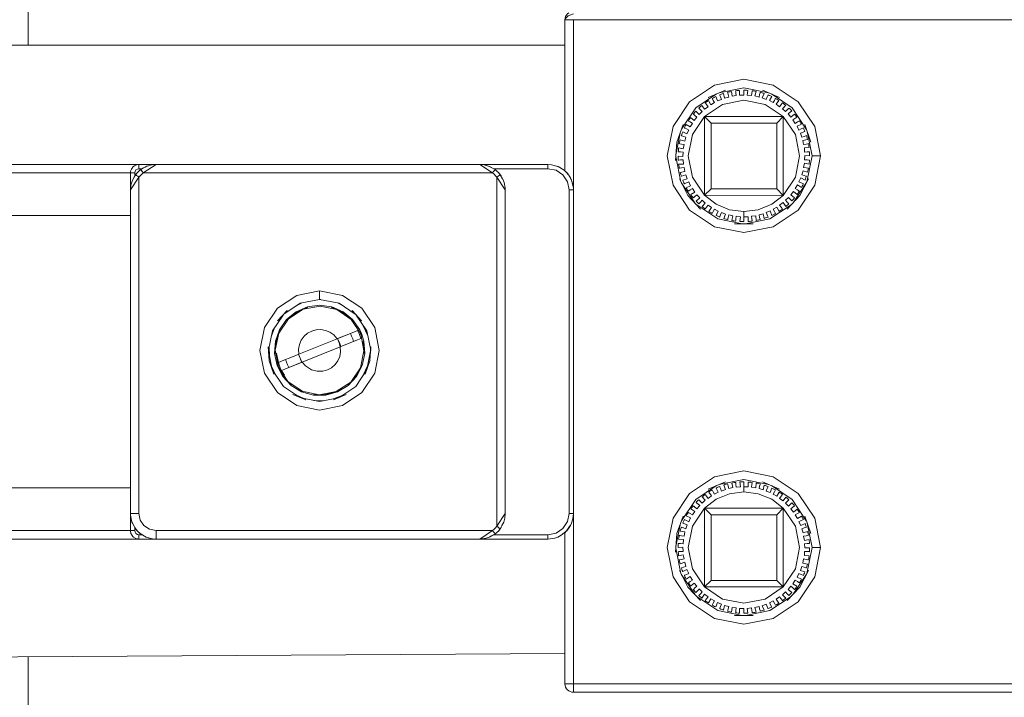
# Model space of a CAD drawing. Header units: millimetres. Extents: x 53746 to 116821, y -810352 to -765802.
# Tile 290 of 347: x 91450 to 91548, y -772150 to -772083. Entities that reach past the tile are written whole.
import ezdxf

# ---------------------------------------------------------------- set-up
doc = ezdxf.new("R2010")
doc.units = ezdxf.units.MM
doc.header["$MEASUREMENT"] = 0
doc.layers.add('Main Cradle Rails', color=7, linetype='Continuous', lineweight=0)
doc.layers.add('Tank and Accumulators', color=7, linetype='Continuous', lineweight=0)

# ---------------------------------------------------------------- blocks, each defined once
blk = doc.blocks.new('*U57')
at = {"layer": 'Tank and Accumulators', "color": 7, "linetype": 'Continuous', "lineweight": 0}
for p, q in [((6232.348, 15980.797), (6232.811, 15983.122)), ((6232.836, 15978.097), (6232.336, 15980.615)), ((6178.448, 15979.76), (6178.452, 15979.761)), ((6180.474, 15979.825), (6179.199, 15978.975)), ((6180.474, 15979.825), (6180.183, 15979.796)), ((6213.229, 15979.78), (6212.775, 15979.824)), ((6220.544, 15979.632), (6220.55, 15979.63)), ((6177.988, 15979.295), (6177.988, 15979.3)), ((6178.349, 15978.975), (6178.349, 15978.684)), ((6178.355, 15978.692), (6178.349, 15978.684)), ((6219.574, 15979.4), (6214.183, 15979.4)), ((6215.054, 15978.376), (6214.824, 15978.786)), ((6221.553, 15978.883), (6221.415, 15979.039)), ((6221.82, 15978.481), (6221.692, 15978.674)), ((6222.042, 15977.898), (6222.079, 15977.615)), ((6234.22, 15976.009), (6232.876, 15978.02)), ((6245.371, 15978.02), (6244.028, 15976.009)), ((6233.543, 15976.735), (6233.553, 15976.724)), ((6243.054, 15976.739), (6235.188, 15976.744)), ((6238.194, 15973.907), (6238.204, 15973.906)), ((6194.979, 15965.992), (6194.515, 15965.745)), ((6194.789, 15965.929), (6194.978, 15965.992)), ((6196.912, 15966.33), (6196.778, 15966.35)), ((6199.081, 15965.742), (6198.568, 15966)), ((6198.651, 15965.984), (6198.781, 15965.942)), ((6194.488, 15965.046), (6194.462, 15965.025)), ((6200.023, 15964.297), (6200.04, 15964.283)), ((6191.968, 15962.629), (6192.288, 15963.511)), ((6195.599, 15962.973), (6195.589, 15962.965)), ((6196.013, 15963.196), (6196.465, 15963.321)), ((6196.013, 15963.196), (6196.288, 15963.272)), ((6201.158, 15963.727), (6201.603, 15962.724)), ((6201.278, 15963.548), (6201.545, 15963.017)), ((6195.254, 15962.671), (6195.251, 15962.668)), ((6198.209, 15962.798), (6198.207, 15962.801)), ((6198.577, 15962.435), (6198.668, 15962.211)), ((6198.734, 15962.139), (6198.677, 15962.185)), ((6198.779, 15962.052), (6198.9, 15961.634)), ((6192.071, 15959.364), (6191.701, 15961.222)), ((6191.769, 15961.624), (6191.807, 15960.686)), ((6192.366, 15960.95), (6192.366, 15960.955)), ((6198.858, 15961.617), (6195.056, 15960.086)), ((6198.84, 15961.689), (6198.832, 15961.845)), ((6198.885, 15961.115), (6198.885, 15961.118)), ((6201.224, 15960.956), (6201.224, 15960.95)), ((6201.519, 15959.364), (6201.889, 15961.222)), ((6201.861, 15961.426), (6201.89, 15961.233)), ((6192.679, 15960.062), (6193.22, 15960.28)), ((6201.807, 15960.175), (6201.819, 15960.209)), ((6192.007, 15959.683), (6192.398, 15958.829)), ((6192.615, 15959.76), (6192.612, 15959.766)), ((6195.381, 15959.707), (6195.383, 15959.705)), ((6197.125, 15959.183), (6197.578, 15959.309)), ((6197.991, 15959.533), (6198.001, 15959.54)), ((6198.336, 15959.834), (6198.339, 15959.837)), ((6200.978, 15959.766), (6200.976, 15959.761)), ((6201.601, 15959.775), (6201.109, 15958.705)), ((6201.536, 15959.445), (6201.279, 15958.96)), ((6194.371, 15956.856), (6195.225, 15956.465)), ((6197.167, 15956.226), (6196.229, 15956.265)), ((6199.054, 15956.746), (6198.171, 15956.426)), ((6178.077, 15944.133), (6177.981, 15944.449)), ((6178.116, 15944.004), (6178.098, 15944.063)), ((6178.349, 15943.565), (6178.555, 15943.295)), ((6178.562, 15943.288), (6178.555, 15943.295)), ((6221.415, 15943.21), (6221.553, 15943.367)), ((6232.348, 15941.697), (6232.811, 15944.022)), ((6177.988, 15942.949), (6177.988, 15942.954)), ((6178.456, 15942.488), (6178.448, 15942.489)), ((6179.064, 15942.85), (6178.795, 15943.055)), ((6212.781, 15942.425), (6212.775, 15942.425)), ((6214.49, 15943.088), (6214.487, 15943.086)), ((6219.574, 15942.425), (6219.58, 15942.426)), ((6232.836, 15938.997), (6232.336, 15941.515)), ((6234.22, 15936.909), (6232.876, 15938.92)), ((6245.371, 15938.92), (6244.028, 15936.909)), ((6233.543, 15937.635), (6233.553, 15937.624)), ((6243.058, 15937.641), (6235.188, 15937.644)), ((6221.338, 15927.649), (6221.341, 15927.646)), ((6222.117, 15927.126), (6222.124, 15927.125))]:
    blk.add_line(p, q, dxfattribs=at)
at = {"layer": 'Tank and Accumulators', "color": 7, "linetype": 'Continuous', "lineweight": 0, "flags": 128}
for points in [[(6167.724, 15991.724), (6167.724, 16001.075), (6176.207, 16001.075), (6177.952, 16000.813), (6179.544, 16000.051), (6180.842, 15998.856), (6182.895, 15997.075), (6185.442, 15996.125), (6188.16, 15996.125), (6190.706, 15997.075), (6192.76, 15998.856), (6192.506, 15999.06), (6192.292, 15999.233), (6192.148, 15999.348), (6192.098, 15999.389), (6192.1, 15999.391)], [(6221.242, 15979.195), (6221.274, 15979.175), (6221.274, 15994.275), (6221.305, 15994.359), (6221.578, 15994.663), (6222.124, 15994.876), (6222.123, 15994.875)], [(6221.274, 15994.275), (6221.274, 15994.275), (6221.338, 15994.6), (6221.405, 15994.712), (6221.523, 15994.876), (6221.668, 15994.973)], [(6222.124, 15977.275), (6222.124, 15977.275), (6222.124, 15994.275), (6221.798, 15994.275), (6221.523, 15994.275), (6221.338, 15994.275), (6221.274, 15994.275), (6221.274, 15994.275)], [(6322.424, 15977.275), (6322.424, 15994.275), (6222.124, 15994.275), (6222.124, 15994.277)], [(6143.074, 15987.843), (6143.074, 15990.025), (6143.203, 15990.675), (6143.572, 15991.227), (6144.123, 15991.595), (6144.774, 15991.725), (6221.274, 15991.725), (6221.274, 15991.725)], [(6239.124, 15973.025), (6236.196, 15973.607), (6233.714, 15975.265), (6232.056, 15977.747), (6231.474, 15980.675), (6232.056, 15983.602), (6233.714, 15986.084), (6236.196, 15987.742), (6239.124, 15988.325), (6242.051, 15987.742), (6244.533, 15986.084), (6246.191, 15983.602), (6246.774, 15980.675), (6246.191, 15977.747), (6244.533, 15975.265), (6242.051, 15973.607), (6239.124, 15973.025)], [(6236.664, 15986.985), (6239.124, 15987.475), (6241.584, 15986.985)], [(6232.893, 15983.354), (6234.315, 15985.483), (6236.378, 15986.861)], [(6234.655, 15984.813), (6234.657, 15984.811), (6234.967, 15985.101), (6234.789, 15985.29), (6234.674, 15985.413), (6234.634, 15985.456), (6234.732, 15985.546), (6234.832, 15985.634), (6234.933, 15985.72), (6235.211, 15985.338), (6235.554, 15985.587), (6235.402, 15985.797), (6235.303, 15985.933), (6235.269, 15985.981), (6235.377, 15986.058), (6235.487, 15986.133), (6235.598, 15986.206), (6235.826, 15985.791), (6236.198, 15985.996), (6236.073, 15986.223), (6235.992, 15986.371), (6235.964, 15986.422), (6236.081, 15986.485), (6236.2, 15986.546), (6236.319, 15986.604), (6236.493, 15986.164), (6236.888, 15986.321), (6236.793, 15986.562), (6236.731, 15986.718)], [(6237.278, 15987.252), (6237.281, 15987.253), (6235.574, 15986.512), (6235.585, 15986.517)], [(6236.731, 15986.718), (6236.731, 15986.718), (6236.709, 15986.773), (6236.833, 15986.821), (6236.959, 15986.866), (6237.085, 15986.908), (6237.202, 15986.451), (6237.614, 15986.556), (6237.549, 15986.807), (6237.507, 15986.971), (6237.493, 15987.027), (6237.622, 15987.059), (6237.752, 15987.088), (6237.882, 15987.115), (6237.941, 15986.646), (6238.363, 15986.699), (6238.33, 15986.956), (6238.309, 15987.124), (6238.302, 15987.182), (6238.434, 15987.197), (6238.566, 15987.21), (6238.699, 15987.22), (6238.699, 15986.747), (6239.124, 15986.747), (6239.124, 15987.006), (6239.124, 15987.175), (6239.124, 15987.233), (6239.257, 15987.232), (6239.39, 15987.228), (6239.523, 15987.221), (6239.464, 15986.752), (6239.885, 15986.699), (6239.917, 15986.956), (6239.938, 15987.124), (6239.946, 15987.182), (6240.078, 15987.164), (6240.209, 15987.143), (6240.34, 15987.12), (6240.223, 15986.662), (6240.634, 15986.556), (6240.698, 15986.807), (6240.74, 15986.971), (6240.755, 15987.027), (6240.883, 15986.993), (6241.011, 15986.956), (6241.138, 15986.916), (6240.964, 15986.477), (6241.359, 15986.321), (6241.455, 15986.562), (6241.517, 15986.718), (6241.538, 15986.773), (6241.661, 15986.723), (6241.784, 15986.67), (6241.905, 15986.615), (6241.677, 15986.201), (6242.049, 15985.996), (6242.174, 15986.223)], [(6242.662, 15986.517), (6242.673, 15986.512), (6240.967, 15987.253), (6240.976, 15987.249)], [(6241.869, 15986.861), (6243.932, 15985.483), (6245.354, 15983.354)], [(6242.174, 15986.223), (6242.174, 15986.223), (6242.255, 15986.371), (6242.284, 15986.422), (6242.4, 15986.357), (6242.514, 15986.289), (6242.627, 15986.219), (6242.35, 15985.837), (6242.693, 15985.587), (6242.845, 15985.797), (6242.945, 15985.933), (6242.979, 15985.981), (6243.086, 15985.902), (6243.191, 15985.82), (6243.295, 15985.736), (6242.971, 15985.392), (6243.281, 15985.101), (6243.458, 15985.29), (6243.574, 15985.413), (6243.614, 15985.456), (6243.71, 15985.364), (6243.804, 15985.27), (6243.896, 15985.174), (6243.532, 15984.873), (6243.803, 15984.545), (6244.002, 15984.711), (6244.132, 15984.818), (6244.177, 15984.855), (6244.261, 15984.752), (6244.343, 15984.647), (6244.422, 15984.54), (6244.023, 15984.287), (6244.251, 15983.928), (6244.47, 15984.067), (6244.612, 15984.158), (6244.662, 15984.189), (6244.732, 15984.076), (6244.8, 15983.961), (6244.865, 15983.846), (6244.438, 15983.644), (6244.618, 15983.26), (6244.853, 15983.37), (6245.005, 15983.442), (6245.058, 15983.467), (6245.114, 15983.346), (6245.167, 15983.224), (6245.217, 15983.101), (6244.768, 15982.955), (6244.899, 15982.551), (6245.146, 15982.631), (6245.306, 15982.683), (6245.362, 15982.701), (6245.401, 15982.574), (6245.439, 15982.447), (6245.473, 15982.318), (6245.009, 15982.23), (6245.089, 15981.812), (6245.343, 15981.861), (6245.509, 15981.893), (6245.566, 15981.904), (6245.59, 15981.773), (6245.611, 15981.641), (6245.629, 15981.509), (6245.158, 15981.48), (6245.184, 15981.056), (6245.443, 15981.072), (6245.611, 15981.083), (6245.67, 15981.086), (6245.677, 15980.953), (6245.681, 15980.82), (6245.683, 15980.687), (6245.211, 15980.717), (6245.184, 15980.293), (6245.443, 15980.277), (6245.611, 15980.266), (6245.67, 15980.263), (6245.66, 15980.13), (6245.648, 15979.997), (6245.633, 15979.865), (6245.168, 15979.954), (6245.089, 15979.537), (6245.343, 15979.488), (6245.509, 15979.456), (6245.566, 15979.446), (6245.54, 15979.315), (6245.511, 15979.185), (6245.48, 15979.056), (6245.03, 15979.202), (6244.899, 15978.798), (6245.146, 15978.718), (6245.306, 15978.666), (6245.362, 15978.648), (6245.319, 15978.522), (6245.274, 15978.396), (6245.227, 15978.272), (6244.799, 15978.473), (6244.618, 15978.089), (6244.853, 15977.979), (6245.005, 15977.907), (6245.058, 15977.882), (6245.001, 15977.762), (6244.94, 15977.643), (6244.878, 15977.526), (6244.479, 15977.779), (6244.251, 15977.421), (6244.47, 15977.282), (6244.612, 15977.191), (6244.662, 15977.16), (6244.589, 15977.048), (6244.514, 15976.938), (6244.438, 15976.83), (6244.073, 15977.131), (6243.803, 15976.804), (6244.002, 15976.639)], [(6235.844, 15977.395), (6235.844, 15977.395), (6235.188, 15976.744), (6235.193, 15984.61), (6236.997, 15985.814), (6239.124, 15986.237), (6241.251, 15985.814), (6243.058, 15984.609), (6242.403, 15983.954), (6242.403, 15983.954)], [(6233.395, 15983.37), (6233.395, 15983.37), (6233.242, 15983.442), (6233.189, 15983.467), (6233.247, 15983.587), (6233.307, 15983.706), (6233.37, 15983.823), (6233.769, 15983.57), (6233.997, 15983.928), (6233.778, 15984.067), (6233.635, 15984.158), (6233.586, 15984.189), (6233.658, 15984.301), (6233.733, 15984.411), (6233.81, 15984.519), (6234.174, 15984.218), (6234.445, 15984.545), (6234.245, 15984.711), (6234.115, 15984.818), (6234.07, 15984.855), (6234.156, 15984.957), (6234.244, 15985.057), (6234.334, 15985.155), (6234.655, 15984.813)], [(6239.124, 15974.602), (6239.124, 15974.602), (6239.124, 15974.763), (6239.124, 15974.935), (6239.124, 15975.113), (6237.685, 15975.302), (6236.345, 15975.857), (6235.188, 15976.744), (6233.985, 15978.548), (6233.562, 15980.675), (6233.985, 15982.801), (6235.193, 15984.61), (6235.844, 15983.954), (6235.844, 15983.954)], [(6235.193, 15984.61), (6243.058, 15984.609), (6244.263, 15982.801), (6244.686, 15980.675), (6244.263, 15978.548), (6243.054, 15976.739), (6242.403, 15977.395), (6242.403, 15977.395)], [(6243.058, 15984.609), (6243.054, 15976.739), (6241.903, 15975.857), (6240.562, 15975.302), (6239.124, 15975.113)], [(6232.435, 15982.064), (6233.058, 15983.817), (6233.057, 15983.816)], [(6235.844, 15983.954), (6242.403, 15983.954), (6242.403, 15977.395), (6235.844, 15977.395), (6235.844, 15983.954)], [(6245.806, 15982.083), (6245.812, 15982.064), (6245.189, 15983.817), (6245.193, 15983.809)], [(6232.739, 15979.456), (6232.739, 15979.456), (6232.681, 15979.446), (6232.657, 15979.577), (6232.636, 15979.708), (6232.618, 15979.84), (6233.09, 15979.869), (6233.063, 15980.293), (6232.805, 15980.277), (6232.636, 15980.266), (6232.578, 15980.263), (6232.571, 15980.396), (6232.566, 15980.529), (6232.565, 15980.662), (6233.037, 15980.632), (6233.063, 15981.056), (6232.805, 15981.072), (6232.636, 15981.083), (6232.578, 15981.086), (6232.587, 15981.219), (6232.6, 15981.352), (6232.615, 15981.484), (6233.079, 15981.395), (6233.159, 15981.812), (6232.904, 15981.861), (6232.739, 15981.893), (6232.681, 15981.904), (6232.707, 15982.034), (6232.736, 15982.164), (6232.768, 15982.293), (6233.217, 15982.147), (6233.348, 15982.551), (6233.102, 15982.631), (6232.942, 15982.683), (6232.886, 15982.701), (6232.928, 15982.828), (6232.973, 15982.953), (6233.021, 15983.077), (6233.448, 15982.876), (6233.629, 15983.26), (6233.395, 15983.37)], [(6245.437, 15983.122), (6245.924, 15980.675), (6245.411, 15978.097)], [(6232.309, 15980.219), (6232.308, 15980.208), (6232.435, 15982.064)], [(6232.441, 15982.083), (6232.435, 15982.064), (6232.433, 15982.034)], [(6246.774, 15980.675), (6246.448, 15980.675), (6246.173, 15980.675), (6245.988, 15980.675), (6245.924, 15980.675), (6245.924, 15980.675)], [(6155.322, 15979.825), (6164.676, 15979.825), (6178.774, 15979.825), (6178.773, 15979.824)], [(6177.924, 15977.279), (6177.924, 15978.975), (6177.945, 15979.147), (6177.988, 15979.3), (6178.023, 15979.364), (6178.155, 15979.552), (6178.173, 15979.576), (6178.334, 15979.697), (6178.448, 15979.76), (6178.545, 15979.789), (6178.774, 15979.825), (6180.474, 15979.825)], [(6178.765, 15979.823), (6178.774, 15979.825), (6178.774, 15979.792), (6178.774, 15979.7), (6178.774, 15979.562), (6178.774, 15979.4)], [(6178.944, 15979.315), (6178.944, 15979.315), (6179.242, 15979.482), (6179.398, 15979.568), (6179.556, 15979.641), (6179.723, 15979.703), (6179.898, 15979.754), (6180.084, 15979.793), (6180.276, 15979.816)], [(6179.666, 15979.682), (6179.503, 15979.633), (6179.064, 15979.4), (6179.065, 15979.4)], [(6180.03, 15979.781), (6179.979, 15979.776), (6179.921, 15979.758)], [(6214.304, 15979.315), (6214.304, 15979.315), (6213.985, 15979.49), (6213.636, 15979.661), (6213.229, 15979.78), (6212.774, 15979.825), (6180.474, 15979.825), (6180.47, 15979.823)], [(6212.774, 15979.825), (6219.574, 15979.825), (6219.92, 15979.797), (6220.55, 15979.63), (6220.553, 15979.628)], [(6212.774, 15979.825), (6212.774, 15979.825), (6214.049, 15978.975), (6214.146, 15979.105), (6214.229, 15979.215)], [(6214.191, 15979.394), (6214.183, 15979.4), (6213.744, 15979.633), (6213.268, 15979.776), (6213.23, 15979.78)], [(6219.574, 15979.825), (6219.574, 15979.792), (6219.574, 15979.7), (6219.574, 15979.562), (6219.574, 15979.4), (6220.387, 15979.238), (6221.076, 15978.777), (6221.537, 15978.088), (6221.699, 15977.275)], [(6221.822, 15978.477), (6221.82, 15978.481), (6221.93, 15978.25), (6221.654, 15978.743), (6221.377, 15979.078), (6221.181, 15979.25), (6220.588, 15979.61), (6220.55, 15979.63), (6220.554, 15979.628)], [(6237.507, 15974.378), (6237.507, 15974.378), (6237.493, 15974.322), (6237.364, 15974.356), (6237.236, 15974.393), (6237.109, 15974.433), (6237.283, 15974.872), (6236.888, 15975.028), (6236.793, 15974.788), (6236.731, 15974.631), (6236.709, 15974.576), (6236.586, 15974.626), (6236.464, 15974.679), (6236.343, 15974.734), (6236.57, 15975.149), (6236.198, 15975.353), (6236.073, 15975.126), (6235.992, 15974.978), (6235.964, 15974.927), (6235.848, 15974.992), (6235.733, 15975.06), (6235.62, 15975.13), (6235.898, 15975.512), (6235.554, 15975.762), (6235.402, 15975.552), (6235.303, 15975.416), (6235.269, 15975.368), (6235.162, 15975.448), (6235.056, 15975.529), (6234.953, 15975.613), (6235.276, 15975.957), (6234.967, 15976.248), (6234.789, 15976.059), (6234.674, 15975.936), (6234.634, 15975.893), (6234.538, 15975.985), (6234.444, 15976.079), (6234.351, 15976.175), (6234.715, 15976.477), (6234.445, 15976.804), (6234.245, 15976.639), (6234.115, 15976.531), (6234.07, 15976.494), (6233.986, 15976.597), (6233.905, 15976.702), (6233.825, 15976.809), (6234.224, 15977.062), (6233.997, 15977.421), (6233.778, 15977.282), (6233.635, 15977.191), (6233.586, 15977.16), (6233.516, 15977.273), (6233.448, 15977.388), (6233.382, 15977.504), (6233.81, 15977.705), (6233.629, 15978.089), (6233.395, 15977.979), (6233.242, 15977.907), (6233.189, 15977.882), (6233.134, 15978.003), (6233.081, 15978.125), (6233.03, 15978.248), (6233.48, 15978.394), (6233.348, 15978.798), (6233.102, 15978.718), (6232.942, 15978.666), (6232.886, 15978.648), (6232.846, 15978.775), (6232.809, 15978.902), (6232.774, 15979.031), (6233.238, 15979.12), (6233.159, 15979.537), (6232.904, 15979.488)], [(6164.676, 15974.723), (6164.676, 15978.975), (6177.924, 15978.975)], [(6179.064, 15979.4), (6178.774, 15979.4), (6178.611, 15979.367), (6178.473, 15979.275), (6178.381, 15979.137), (6178.349, 15978.975), (6178.186, 15978.975), (6178.048, 15978.975), (6177.956, 15978.975), (6177.924, 15978.975), (6177.925, 15978.98)], [(6177.924, 15965.857), (6177.924, 15977.275), (6177.971, 15977.747), (6178.089, 15978.142), (6178.258, 15978.487), (6178.434, 15978.805), (6178.434, 15978.805)], [(6178.434, 15978.804), (6178.349, 15978.684), (6178.116, 15978.245), (6177.972, 15977.769), (6177.924, 15977.275)], [(6178.533, 15978.73), (6178.533, 15978.73), (6178.644, 15978.647), (6178.774, 15978.55), (6177.924, 15977.275), (6177.924, 15977.275)], [(6178.587, 15978.99), (6178.434, 15978.805), (6178.46, 15978.785), (6178.533, 15978.73)], [(6178.436, 15978.807), (6178.555, 15978.954), (6178.547, 15978.944)], [(6178.559, 15978.958), (6178.555, 15978.954), (6178.587, 15978.99)], [(6178.587, 15978.99), (6178.587, 15978.99), (6178.758, 15979.161), (6178.758, 15979.161)], [(6214.714, 15978.73), (6214.714, 15978.73), (6214.604, 15978.647), (6214.474, 15978.55), (6214.346, 15978.704), (6214.204, 15978.847), (6214.049, 15978.975), (6179.199, 15978.975), (6179.101, 15979.105), (6179.018, 15979.215), (6178.963, 15979.289), (6178.944, 15979.315), (6178.758, 15979.161)], [(6178.759, 15979.162), (6178.795, 15979.194), (6178.941, 15979.312)], [(6178.902, 15978.704), (6178.774, 15978.55), (6178.774, 15944.975), (6178.903, 15944.324), (6179.272, 15943.772), (6179.823, 15943.404), (6180.474, 15943.275), (6180.474, 15942.949), (6180.474, 15942.674), (6180.474, 15942.489), (6180.474, 15942.425), (6180.474, 15942.425)], [(6179.199, 15978.975), (6179.044, 15978.847), (6178.902, 15978.704), (6179.199, 15978.975)], [(6178.944, 15979.315), (6179.064, 15979.4), (6179.057, 15979.394)], [(6214.183, 15979.4), (6214.183, 15979.4), (6214.304, 15979.315)], [(6214.229, 15979.215), (6214.229, 15979.215), (6214.284, 15979.289), (6214.304, 15979.315), (6214.49, 15979.161)], [(6214.307, 15979.312), (6214.453, 15979.194), (6214.457, 15979.189)], [(6214.489, 15979.162), (6214.453, 15979.194), (6214.443, 15979.201)], [(6214.66, 15978.99), (6214.66, 15978.99), (6214.49, 15979.161), (6214.49, 15979.161)], [(6214.66, 15978.99), (6214.814, 15978.805), (6214.788, 15978.785), (6214.714, 15978.73)], [(6214.811, 15978.807), (6214.693, 15978.954), (6214.661, 15978.99)], [(6214.893, 15978.692), (6214.899, 15978.684), (6214.814, 15978.804)], [(6214.899, 15978.683), (6214.899, 15978.684), (6214.92, 15978.614)], [(6221.312, 15979.14), (6221.284, 15979.166), (6221.274, 15979.175), (6221.274, 15979.175)], [(6221.377, 15979.078), (6221.312, 15979.14), (6221.336, 15979.116)], [(6221.4, 15979.053), (6221.415, 15979.039), (6221.377, 15979.078), (6221.379, 15979.075)], [(6221.617, 15978.787), (6221.555, 15978.88), (6221.553, 15978.882)], [(6232.904, 15979.488), (6232.904, 15979.488), (6232.739, 15979.456)], [(6215.324, 15944.975), (6215.324, 15944.975), (6214.474, 15943.7), (6214.474, 15978.55), (6215.324, 15977.275), (6215.324, 15977.275)], [(6215.323, 15977.276), (6215.324, 15977.275), (6215.315, 15977.476), (6215.291, 15977.672), (6215.251, 15977.86), (6215.199, 15978.037), (6215.135, 15978.205), (6215.06, 15978.365), (6215.058, 15978.367)], [(6221.927, 15978.254), (6221.93, 15978.25), (6221.933, 15978.239)], [(6222.123, 15977.279), (6222.124, 15977.275), (6222.114, 15977.448), (6221.973, 15978.127), (6221.93, 15978.25), (6221.93, 15978.248)], [(6221.979, 15978.094), (6222.042, 15977.898), (6222.039, 15977.904)], [(6233.508, 15976.801), (6233.543, 15976.735), (6232.687, 15978.387), (6232.687, 15978.386)], [(6245.553, 15978.371), (6245.561, 15978.387), (6244.705, 15976.735), (6243.435, 15975.375), (6243.437, 15975.377)], [(6214.183, 15942.85), (6219.574, 15942.85), (6220.387, 15943.011), (6221.076, 15943.472), (6221.537, 15944.161), (6221.699, 15944.975), (6221.699, 15977.275), (6221.861, 15977.275), (6221.999, 15977.275), (6222.091, 15977.275), (6222.124, 15977.275), (6222.124, 15977.275)], [(6215.324, 15977.275), (6215.324, 15977.275), (6215.324, 15944.975), (6215.324, 15944.975)], [(6222.123, 15977.277), (6222.124, 15977.275), (6222.124, 15944.975), (6222.123, 15944.97)], [(6234.806, 15975.382), (6234.812, 15975.375), (6233.543, 15976.735)], [(6244.002, 15976.639), (6244.002, 15976.639), (6244.132, 15976.531), (6244.177, 15976.494), (6244.092, 15976.392), (6244.004, 15976.292), (6243.914, 15976.194), (6243.59, 15976.539), (6243.281, 15976.248), (6243.458, 15976.059), (6243.574, 15975.936), (6243.614, 15975.893), (6243.516, 15975.803), (6243.416, 15975.715), (6243.314, 15975.629), (6243.037, 15976.011), (6242.693, 15975.762), (6242.845, 15975.552), (6242.945, 15975.416), (6242.979, 15975.368), (6242.871, 15975.291), (6242.761, 15975.216), (6242.649, 15975.144), (6242.421, 15975.558), (6242.049, 15975.353), (6242.174, 15975.126), (6242.255, 15974.978), (6242.284, 15974.927), (6242.166, 15974.864), (6242.048, 15974.803), (6241.928, 15974.745), (6241.754, 15975.185), (6241.359, 15975.028), (6241.455, 15974.788), (6241.517, 15974.631), (6241.538, 15974.576), (6241.414, 15974.528), (6241.289, 15974.483), (6241.163, 15974.441), (6241.045, 15974.898), (6240.634, 15974.793), (6240.698, 15974.542), (6240.74, 15974.378), (6240.755, 15974.322), (6240.626, 15974.29), (6240.496, 15974.261), (6240.365, 15974.234), (6240.306, 15974.703), (6239.885, 15974.65), (6239.917, 15974.393), (6239.938, 15974.225), (6239.946, 15974.167), (6239.814, 15974.152), (6239.681, 15974.139), (6239.548, 15974.129), (6239.548, 15974.602), (6239.124, 15974.602), (6239.124, 15974.343), (6239.124, 15974.174), (6239.124, 15974.116), (6238.991, 15974.117), (6238.858, 15974.121), (6238.725, 15974.128), (6238.784, 15974.597)], [(6244.695, 15976.724), (6244.705, 15976.735), (6244.739, 15976.801)], [(6238.964, 15973.906), (6236.522, 15974.392), (6234.417, 15975.799)], [(6243.831, 15975.799), (6241.726, 15974.392), (6239.283, 15973.906)], [(6177.924, 15974.721), (6177.924, 15974.721), (6154.804, 15974.725), (6154.711, 15974.592), (6154.533, 15974.542), (6154.375, 15974.447), (6154.248, 15974.313), (6154.163, 15974.15), (6154.132, 15974.102), (6154.124, 15974.045), (6154.124, 15973.061), (6154.124, 15970.266)], [(6238.784, 15974.597), (6238.363, 15974.65), (6238.33, 15974.393), (6238.309, 15974.225), (6238.302, 15974.167), (6238.17, 15974.185), (6238.038, 15974.206), (6237.907, 15974.229), (6238.025, 15974.687), (6237.614, 15974.793), (6237.549, 15974.542), (6237.507, 15974.378)], [(6240.044, 15973.906), (6240.054, 15973.907), (6238.194, 15973.907)], [(6196.795, 15967.203), (6199.072, 15966.75), (6201.002, 15965.46), (6202.292, 15963.53), (6202.745, 15961.253), (6202.292, 15958.976), (6201.002, 15957.045), (6199.072, 15955.756), (6196.795, 15955.303), (6194.518, 15955.756), (6192.588, 15957.045), (6191.298, 15958.976), (6190.845, 15961.253), (6191.298, 15963.53), (6192.588, 15965.46), (6194.518, 15966.75), (6196.795, 15967.203), (6196.795, 15966.877), (6196.795, 15966.602), (6196.795, 15966.417), (6196.795, 15966.353), (6196.795, 15966.353)], [(6178.349, 15943.566), (6178.349, 15943.565), (6178.118, 15943.999), (6178.078, 15944.123), (6177.938, 15944.801), (6177.924, 15944.975), (6177.924, 15956.392), (6177.924, 15959.517), (6177.924, 15962.732), (6177.924, 15965.857), (6177.924, 15965.857)], [(6193.236, 15964.89), (6194.843, 15965.965), (6194.842, 15965.964)], [(6194.851, 15965.967), (6194.843, 15965.965), (6196.795, 15966.353), (6198.747, 15965.965), (6198.739, 15965.967)], [(6200.354, 15964.89), (6198.747, 15965.965), (6198.747, 15965.964)], [(6201.292, 15960.945), (6201.042, 15959.743), (6200.477, 15958.654), (6199.639, 15957.757), (6198.591, 15957.119), (6197.409, 15956.788), (6196.181, 15956.788), (6194.999, 15957.119), (6193.951, 15957.757), (6193.113, 15958.654), (6192.548, 15959.743), (6192.298, 15960.945), (6192.382, 15962.17), (6192.793, 15963.326), (6193.501, 15964.329), (6194.453, 15965.104), (6195.579, 15965.593), (6196.795, 15965.76), (6198.011, 15965.593), (6199.137, 15965.104), (6200.089, 15964.329), (6200.797, 15963.326), (6200.976, 15962.936), (6201.208, 15962.17), (6201.292, 15960.945)], [(6200.976, 15962.936), (6200.902, 15962.907), (6201.223, 15961.209), (6200.869, 15959.518), (6199.895, 15958.091), (6198.449, 15957.145), (6196.751, 15956.825), (6195.06, 15957.179), (6193.633, 15958.153), (6192.688, 15959.599), (6192.367, 15961.297), (6192.721, 15962.988), (6193.695, 15964.415), (6195.141, 15965.36), (6196.839, 15965.68), (6198.53, 15965.327), (6199.957, 15964.353), (6200.902, 15962.907), (6200.861, 15962.89), (6200.817, 15962.872), (6200.769, 15962.853)], [(6192.619, 15964.23), (6192.603, 15964.212), (6193.557, 15965.233), (6193.547, 15965.223)], [(6193.555, 15964.287), (6193.55, 15964.283), (6193.695, 15964.415), (6194.488, 15965.046), (6194.497, 15965.05)], [(6195.591, 15965.525), (6195.597, 15965.528), (6195.141, 15965.36), (6194.488, 15965.046)], [(6197.999, 15965.525), (6197.993, 15965.528), (6198.53, 15965.327), (6199.102, 15965.046), (6199.272, 15964.907)], [(6200.04, 15964.283), (6199.957, 15964.353), (6199.102, 15965.046), (6199.095, 15965.049)], [(6200.043, 15965.223), (6200.033, 15965.233), (6200.987, 15964.212), (6200.971, 15964.23)], [(6191.698, 15961.268), (6192.083, 15963.204), (6193.144, 15964.792)], [(6200.446, 15964.792), (6201.507, 15963.204), (6201.507, 15963.203)], [(6192.851, 15963.29), (6192.853, 15963.295), (6192.721, 15962.988), (6192.448, 15962.156), (6192.367, 15961.297), (6192.366, 15960.95)], [(6195.251, 15962.668), (6195.251, 15962.668), (6195.6, 15962.973), (6195.6, 15962.973)], [(6196.013, 15963.196), (6195.6, 15962.973), (6195.6, 15962.973)], [(6196.928, 15963.343), (6196.928, 15963.343), (6196.465, 15963.321), (6196.465, 15963.321)], [(6196.928, 15963.343), (6196.928, 15963.343), (6197.395, 15963.26), (6197.395, 15963.26)], [(6197.831, 15963.073), (6197.831, 15963.073), (6197.395, 15963.26), (6197.395, 15963.26)], [(6197.83, 15963.073), (6197.831, 15963.073), (6198.206, 15962.801), (6198.206, 15962.801)], [(6200.587, 15963.246), (6200.266, 15963.117), (6198.535, 15962.42), (6198.533, 15962.419)], [(6198.535, 15962.42), (6198.577, 15962.436), (6199.863, 15962.955), (6200.266, 15963.117)], [(6199.863, 15962.955), (6199.993, 15962.696), (6200.101, 15962.428), (6200.187, 15962.152)], [(6200.266, 15963.117), (6200.587, 15963.246), (6200.587, 15963.246)], [(6200.911, 15962.444), (6200.868, 15962.582), (6200.821, 15962.718), (6200.769, 15962.853), (6200.713, 15962.986), (6200.652, 15963.117), (6200.587, 15963.246)], [(6201.892, 15961.268), (6201.507, 15963.204), (6201.505, 15963.208)], [(6198.535, 15962.42), (6194.732, 15960.888), (6194.732, 15960.888)], [(6194.787, 15961.848), (6194.972, 15962.284), (6194.972, 15962.284)], [(6195.251, 15962.668), (6194.972, 15962.284), (6194.972, 15962.284)], [(6198.206, 15962.801), (6198.206, 15962.801), (6198.535, 15962.42), (6198.535, 15962.42)], [(6198.535, 15962.42), (6198.577, 15962.436), (6198.579, 15962.433)], [(6198.886, 15961.628), (6198.779, 15962.052), (6198.577, 15962.436), (6198.576, 15962.437)], [(6198.788, 15961.899), (6198.679, 15962.168), (6198.577, 15962.436)], [(6198.678, 15962.185), (6198.738, 15962.035), (6198.787, 15961.9)], [(6198.788, 15961.899), (6198.788, 15961.899), (6198.858, 15961.617)], [(6198.858, 15961.617), (6198.858, 15961.617), (6200.59, 15962.314), (6200.911, 15962.444), (6200.911, 15962.444)], [(6200.589, 15962.314), (6200.187, 15962.152), (6198.9, 15961.634), (6198.9, 15961.634)], [(6201.224, 15960.95), (6201.223, 15961.209), (6201.142, 15962.156), (6201.143, 15962.135)], [(6191.765, 15960.295), (6191.771, 15960.209), (6191.675, 15961.603), (6191.677, 15961.574)], [(6192.513, 15960.939), (6192.509, 15960.96), (6192.679, 15960.062), (6192.747, 15959.814), (6192.877, 15959.519)], [(6193.22, 15960.28), (6193.22, 15960.28), (6193.934, 15960.567), (6194.732, 15960.888), (6194.705, 15961.391), (6194.705, 15961.391)], [(6194.732, 15960.888), (6194.69, 15960.872), (6195.014, 15960.069), (6195.013, 15960.069)], [(6194.696, 15960.845), (6194.69, 15960.872), (6194.732, 15960.888)], [(6194.732, 15960.888), (6194.69, 15960.872), (6194.802, 15960.607), (6194.911, 15960.338), (6195.014, 15960.069)], [(6194.787, 15961.848), (6194.787, 15961.848), (6194.705, 15961.391), (6194.705, 15961.391)], [(6195.384, 15959.705), (6195.384, 15959.705), (6195.056, 15960.086), (6198.858, 15961.617), (6198.885, 15961.114), (6198.885, 15961.114)], [(6198.803, 15960.658), (6198.803, 15960.658), (6198.885, 15961.114), (6198.885, 15961.114)], [(6201.819, 15960.209), (6201.915, 15961.603), (6201.913, 15961.574)], [(6192.233, 15958.907), (6192.239, 15958.892), (6191.771, 15960.209), (6191.783, 15960.175)], [(6192.679, 15960.062), (6192.769, 15959.787), (6192.877, 15959.519)], [(6192.877, 15959.519), (6193.003, 15959.259), (6193.324, 15959.389), (6195.056, 15960.086), (6195.055, 15960.086)], [(6195.055, 15960.086), (6195.014, 15960.069), (6193.727, 15959.551), (6193.324, 15959.389)], [(6193.727, 15959.551), (6193.597, 15959.809), (6193.489, 15960.077), (6193.403, 15960.353)], [(6194.992, 15960.122), (6194.852, 15960.47), (6194.709, 15960.826)], [(6198.339, 15959.837), (6198.339, 15959.837), (6198.618, 15960.221), (6198.618, 15960.221)], [(6198.803, 15960.658), (6198.803, 15960.658), (6198.618, 15960.221), (6198.619, 15960.221)], [(6201.825, 15960.295), (6201.819, 15960.209), (6201.351, 15958.892), (6201.357, 15958.907)], [(6194.773, 15956.588), (6193.189, 15957.646), (6192.104, 15959.27)], [(6192.612, 15959.766), (6192.688, 15959.599), (6193.168, 15958.693), (6193.174, 15958.686)], [(6193.003, 15959.259), (6193.003, 15959.259), (6193.285, 15958.775), (6193.282, 15958.782)], [(6195.384, 15959.705), (6195.384, 15959.705), (6195.974, 15959.325), (6195.974, 15959.325)], [(6195.974, 15959.325), (6196.546, 15959.174), (6196.546, 15959.174)], [(6196.546, 15959.174), (6197.125, 15959.183), (6197.125, 15959.183)], [(6198.339, 15959.837), (6198.339, 15959.837), (6197.99, 15959.532), (6197.578, 15959.309), (6197.578, 15959.309)], [(6200.399, 15957.644), (6200.401, 15957.646), (6201.486, 15959.27)], [(6200.431, 15958.71), (6200.422, 15958.693), (6200.869, 15959.518), (6200.978, 15959.766)], [(6193.989, 15957.814), (6193.993, 15957.809), (6193.633, 15958.153), (6193.168, 15958.693), (6193.15, 15958.727)], [(6199.601, 15957.813), (6199.597, 15957.809), (6199.895, 15958.091)], [(6199.895, 15958.091), (6200.422, 15958.693), (6200.414, 15958.684)], [(6197.4, 15956.854), (6198.449, 15957.145), (6198.564, 15957.181), (6198.55, 15957.177)], [(6200.401, 15957.647), (6200.401, 15957.646), (6198.817, 15956.588)], [(6195.397, 15956.317), (6195.411, 15956.311), (6194.129, 15956.868), (6194.145, 15956.861)], [(6198.676, 15956.527), (6196.795, 15956.153), (6194.914, 15956.527)], [(6196.197, 15956.854), (6196.19, 15956.854), (6196.751, 15956.825), (6197.4, 15956.854)], [(6197.52, 15956.888), (6197.4, 15956.854), (6197.392, 15956.854)], [(6199.445, 15956.861), (6199.461, 15956.868), (6198.179, 15956.311), (6198.193, 15956.317)], [(6154.124, 15949.186), (6154.124, 15948.205), (6154.163, 15947.977), (6154.248, 15947.812), (6154.375, 15947.677), (6154.533, 15947.581), (6154.711, 15947.531), (6154.804, 15947.525), (6177.924, 15947.528), (6177.924, 15947.528)], [(6244.533, 15936.165), (6242.051, 15934.507), (6239.124, 15933.925), (6236.196, 15934.507), (6233.714, 15936.165), (6232.056, 15938.647), (6231.474, 15941.575), (6232.056, 15944.502), (6233.714, 15946.984), (6236.196, 15948.642), (6239.124, 15949.225), (6242.051, 15948.642), (6244.533, 15946.984), (6246.191, 15944.502), (6246.774, 15941.575), (6246.191, 15938.647), (6244.533, 15936.165)], [(6237.281, 15948.153), (6235.574, 15947.412), (6235.585, 15947.417)], [(6235.992, 15947.271), (6235.992, 15947.271), (6236.073, 15947.123), (6236.198, 15946.896), (6236.57, 15947.101), (6236.343, 15947.515), (6236.464, 15947.57), (6236.586, 15947.623), (6236.709, 15947.673), (6236.731, 15947.618), (6236.793, 15947.462), (6236.888, 15947.221), (6237.283, 15947.377), (6237.109, 15947.816), (6237.236, 15947.856), (6237.364, 15947.893), (6237.493, 15947.927), (6237.507, 15947.871), (6237.549, 15947.707), (6237.614, 15947.456), (6238.025, 15947.562), (6237.907, 15948.02), (6238.038, 15948.043), (6238.17, 15948.064), (6238.302, 15948.082), (6238.309, 15948.024), (6238.33, 15947.856), (6238.363, 15947.599), (6238.784, 15947.652), (6238.725, 15948.121)], [(6236.664, 15947.885), (6239.124, 15948.375), (6241.584, 15947.885)], [(6238.725, 15948.121), (6238.858, 15948.128), (6238.991, 15948.132), (6239.124, 15948.133), (6239.124, 15948.075), (6239.124, 15947.906), (6239.124, 15947.647), (6239.548, 15947.647), (6239.548, 15948.12), (6239.681, 15948.11), (6239.814, 15948.097), (6239.946, 15948.082), (6239.938, 15948.024), (6239.917, 15947.856), (6239.885, 15947.599), (6240.306, 15947.546), (6240.365, 15948.015), (6240.496, 15947.988), (6240.626, 15947.959), (6240.755, 15947.927), (6240.74, 15947.871), (6240.698, 15947.707), (6240.634, 15947.456), (6241.045, 15947.351), (6241.163, 15947.808), (6241.289, 15947.766), (6241.414, 15947.721), (6241.538, 15947.673), (6241.517, 15947.618), (6241.455, 15947.462), (6241.359, 15947.221), (6241.754, 15947.064), (6241.928, 15947.504), (6242.048, 15947.446), (6242.166, 15947.385), (6242.284, 15947.322), (6242.255, 15947.271)], [(6240.976, 15948.149), (6240.967, 15948.153), (6242.673, 15947.412), (6242.662, 15947.417)], [(6232.893, 15944.254), (6234.315, 15946.383), (6236.378, 15947.761)], [(6239.124, 15947.137), (6240.562, 15946.947), (6241.903, 15946.393), (6243.059, 15945.505), (6244.263, 15943.701), (6244.686, 15941.575), (6244.263, 15939.448), (6243.058, 15937.641), (6241.251, 15936.435), (6239.124, 15936.013), (6236.997, 15936.435), (6235.188, 15937.644), (6233.985, 15939.448), (6233.562, 15941.575), (6233.985, 15943.701), (6235.193, 15945.51), (6236.345, 15946.393), (6237.685, 15946.947), (6239.124, 15947.137), (6239.124, 15947.314), (6239.124, 15947.486), (6239.124, 15947.647), (6239.124, 15947.647)], [(6235.402, 15946.697), (6235.402, 15946.697), (6235.554, 15946.487), (6235.898, 15946.737), (6235.62, 15947.119), (6235.733, 15947.189), (6235.848, 15947.257), (6235.964, 15947.322), (6235.992, 15947.271)], [(6241.869, 15947.761), (6243.932, 15946.383), (6245.354, 15944.254)], [(6242.255, 15947.271), (6242.255, 15947.271), (6242.174, 15947.123), (6242.049, 15946.896), (6242.421, 15946.691), (6242.649, 15947.106), (6242.761, 15947.033), (6242.871, 15946.958), (6242.979, 15946.881), (6242.945, 15946.833)], [(6234.115, 15945.718), (6234.115, 15945.718), (6234.245, 15945.611), (6234.445, 15945.445), (6234.715, 15945.773), (6234.351, 15946.074), (6234.444, 15946.17), (6234.538, 15946.264), (6234.634, 15946.356), (6234.674, 15946.313), (6234.789, 15946.19), (6234.967, 15946.001), (6235.276, 15946.292), (6234.953, 15946.636), (6235.056, 15946.72), (6235.162, 15946.802), (6235.269, 15946.881), (6235.303, 15946.833), (6235.402, 15946.697)], [(6242.945, 15946.833), (6242.945, 15946.833), (6242.845, 15946.697), (6242.693, 15946.487), (6243.037, 15946.238), (6243.314, 15946.62), (6243.416, 15946.534), (6243.516, 15946.446), (6243.614, 15946.356), (6243.574, 15946.313)], [(6243.574, 15946.313), (6243.574, 15946.313), (6243.458, 15946.19), (6243.281, 15946.001), (6243.59, 15945.711), (6243.914, 15946.055), (6244.004, 15945.957), (6244.092, 15945.857), (6244.177, 15945.755), (6244.132, 15945.718), (6244.002, 15945.611), (6243.803, 15945.445), (6244.073, 15945.118), (6244.438, 15945.419), (6244.514, 15945.311), (6244.589, 15945.201), (6244.662, 15945.089), (6244.612, 15945.058), (6244.47, 15944.967), (6244.251, 15944.828), (6244.479, 15944.47), (6244.878, 15944.723), (6244.94, 15944.606), (6245.001, 15944.487), (6245.058, 15944.367), (6245.005, 15944.342), (6244.853, 15944.27), (6244.618, 15944.16), (6244.799, 15943.776), (6245.227, 15943.977), (6245.274, 15943.853), (6245.319, 15943.728), (6245.362, 15943.601), (6245.306, 15943.583), (6245.146, 15943.531), (6244.899, 15943.451), (6245.03, 15943.047), (6245.48, 15943.193), (6245.511, 15943.064), (6245.54, 15942.934), (6245.566, 15942.804), (6245.509, 15942.793), (6245.343, 15942.761), (6245.089, 15942.712), (6245.168, 15942.295), (6245.633, 15942.384), (6245.648, 15942.252), (6245.66, 15942.119), (6245.67, 15941.986), (6245.611, 15941.983), (6245.443, 15941.972), (6245.184, 15941.956), (6245.211, 15941.532), (6245.683, 15941.562), (6245.681, 15941.429), (6245.677, 15941.296), (6245.67, 15941.163), (6245.611, 15941.166), (6245.443, 15941.177), (6245.184, 15941.193), (6245.158, 15940.769), (6245.629, 15940.74), (6245.611, 15940.608), (6245.59, 15940.477), (6245.566, 15940.346), (6245.509, 15940.356)], [(6233.778, 15944.967), (6233.778, 15944.967), (6233.997, 15944.828), (6234.224, 15945.187), (6233.825, 15945.44), (6233.905, 15945.547), (6233.986, 15945.652), (6234.07, 15945.755), (6234.115, 15945.718)], [(6235.844, 15938.295), (6235.844, 15938.295), (6235.188, 15937.644), (6235.193, 15945.51), (6235.844, 15944.854), (6235.844, 15944.854)], [(6235.193, 15945.51), (6243.059, 15945.505), (6243.058, 15937.641), (6242.403, 15938.295), (6242.403, 15938.295)], [(6242.403, 15944.854), (6242.403, 15944.854), (6243.059, 15945.505)], [(6177.926, 15944.955), (6177.924, 15944.975), (6177.924, 15944.972)], [(6180.474, 15942.425), (6178.774, 15942.425), (6178.659, 15942.436), (6178.448, 15942.489), (6178.24, 15942.618), (6178.173, 15942.674), (6178.083, 15942.787), (6177.988, 15942.949), (6177.977, 15942.991), (6177.93, 15943.217), (6177.924, 15943.275), (6177.924, 15944.975)], [(6178.774, 15944.975), (6178.448, 15944.975), (6178.173, 15944.975), (6177.988, 15944.975), (6177.924, 15944.975), (6177.924, 15944.975)], [(6177.973, 15944.476), (6177.972, 15944.48), (6177.943, 15944.776)], [(6214.814, 15943.445), (6214.814, 15943.445), (6214.991, 15943.767), (6215.159, 15944.108), (6215.277, 15944.509), (6215.324, 15944.975), (6215.323, 15944.974)], [(6222.124, 15944.975), (6222.124, 15927.975), (6221.798, 15927.975), (6221.523, 15927.975), (6221.338, 15927.975), (6221.274, 15927.975), (6221.274, 15927.975)], [(6221.699, 15944.975), (6221.861, 15944.975), (6221.999, 15944.975), (6222.091, 15944.975), (6222.124, 15944.975), (6222.124, 15944.975)], [(6222.122, 15944.958), (6222.124, 15944.975), (6222.067, 15944.457), (6221.93, 15943.999), (6222.042, 15944.351), (6222.042, 15944.351)], [(6222.039, 15944.345), (6222.042, 15944.351), (6222.047, 15944.392)], [(6233.057, 15944.716), (6233.058, 15944.717), (6232.435, 15942.964), (6232.308, 15941.108), (6232.309, 15941.119)], [(6232.942, 15943.583), (6232.942, 15943.583), (6233.102, 15943.531), (6233.348, 15943.451), (6233.48, 15943.855), (6233.03, 15944.001), (6233.081, 15944.124), (6233.134, 15944.246), (6233.189, 15944.367), (6233.242, 15944.342), (6233.395, 15944.27)], [(6233.395, 15944.27), (6233.395, 15944.27), (6233.629, 15944.16), (6233.81, 15944.544), (6233.382, 15944.746), (6233.448, 15944.861), (6233.516, 15944.976), (6233.586, 15945.089), (6233.635, 15945.058)], [(6233.635, 15945.058), (6233.635, 15945.058), (6233.778, 15944.967)], [(6242.403, 15938.295), (6235.844, 15938.295), (6235.844, 15944.854), (6242.403, 15944.854), (6242.403, 15938.295)], [(6245.806, 15942.983), (6245.812, 15942.964), (6245.189, 15944.717), (6245.193, 15944.709)], [(6177.924, 15943.275), (6177.924, 15943.275), (6164.676, 15943.275), (6164.676, 15943.273)], [(6177.925, 15943.271), (6177.924, 15943.275), (6177.956, 15943.275), (6178.048, 15943.275), (6178.186, 15943.275), (6178.349, 15943.275), (6178.349, 15943.565)], [(6178.117, 15944.002), (6178.118, 15943.999), (6178.116, 15944.004)], [(6178.121, 15943.995), (6178.118, 15943.999), (6178.397, 15943.509)], [(6178.349, 15943.275), (6178.381, 15943.112), (6178.473, 15942.974), (6178.611, 15942.882), (6178.774, 15942.85), (6179.064, 15942.85)], [(6178.397, 15943.509), (6178.671, 15943.171), (6178.668, 15943.175)], [(6178.555, 15943.295), (6178.671, 15943.171), (6178.795, 15943.055), (6178.787, 15943.063)], [(6180.474, 15943.275), (6214.049, 15943.275), (6214.204, 15943.403), (6214.346, 15943.545), (6214.474, 15943.7), (6214.604, 15943.602), (6214.714, 15943.519), (6214.788, 15943.464), (6214.814, 15943.445), (6214.66, 15943.259)], [(6214.486, 15943.085), (6214.304, 15942.935), (6214.284, 15942.96), (6214.229, 15943.034), (6214.146, 15943.144), (6214.049, 15943.275), (6212.774, 15942.425), (6212.774, 15942.425)], [(6214.66, 15943.259), (6214.66, 15943.259), (6214.49, 15943.088), (6214.49, 15943.088)], [(6214.811, 15943.442), (6214.693, 15943.295), (6214.661, 15943.259)], [(6214.922, 15943.642), (6214.899, 15943.565), (6214.814, 15943.445)], [(6221.4, 15943.196), (6221.415, 15943.21), (6221.377, 15943.171), (6221.373, 15943.169)], [(6221.93, 15944.002), (6221.93, 15943.999), (6221.834, 15943.803), (6221.434, 15943.237), (6221.377, 15943.171), (6221.378, 15943.174)], [(6221.553, 15943.367), (6221.555, 15943.369), (6221.82, 15943.768)], [(6221.928, 15943.996), (6221.93, 15943.999), (6221.82, 15943.768), (6221.822, 15943.772)], [(6232.739, 15942.793), (6232.739, 15942.793), (6232.904, 15942.761), (6233.159, 15942.712), (6233.238, 15943.13), (6232.774, 15943.218), (6232.809, 15943.347), (6232.846, 15943.474), (6232.886, 15943.601), (6232.942, 15943.583)], [(6245.437, 15944.022), (6245.924, 15941.575), (6245.411, 15938.997)], [(6178.774, 15942.425), (6164.676, 15942.425), (6155.322, 15942.425), (6155.322, 15942.425)], [(6178.673, 15943.17), (6178.671, 15943.171), (6178.869, 15943.003), (6178.877, 15942.998)], [(6178.774, 15942.425), (6178.774, 15942.457), (6178.774, 15942.549), (6178.774, 15942.687), (6178.774, 15942.85)], [(6178.884, 15942.994), (6179.498, 15942.619), (6179.064, 15942.85)], [(6179.948, 15942.482), (6179.503, 15942.616), (6179.498, 15942.619), (6179.497, 15942.619)], [(6179.504, 15942.617), (6179.498, 15942.619), (6180.128, 15942.456), (6180.474, 15942.425), (6180.419, 15942.43)], [(6180.115, 15942.46), (6179.979, 15942.473), (6179.975, 15942.474)], [(6214.303, 15942.934), (6214.304, 15942.935), (6213.96, 15942.74), (6213.793, 15942.653), (6213.614, 15942.577), (6213.42, 15942.513), (6213.213, 15942.465), (6212.996, 15942.435), (6212.774, 15942.425), (6180.474, 15942.425), (6180.47, 15942.425)], [(6220.552, 15942.62), (6220.55, 15942.619), (6220.261, 15942.523), (6219.574, 15942.425), (6212.778, 15942.425)], [(6213.348, 15942.497), (6213.268, 15942.473), (6213.229, 15942.469)], [(6214.303, 15942.934), (6214.183, 15942.85), (6213.744, 15942.616), (6213.597, 15942.572)], [(6214.489, 15943.088), (6214.453, 15943.055), (6214.307, 15942.937)], [(6219.574, 15942.85), (6219.574, 15942.687), (6219.574, 15942.549), (6219.574, 15942.457), (6219.574, 15942.425), (6219.574, 15942.425)], [(6220.553, 15942.621), (6220.55, 15942.619), (6220.897, 15942.799), (6221.377, 15943.171), (6221.312, 15943.109), (6221.336, 15943.133)], [(6322.812, 15927.238), (6322.749, 15927.189), (6322.651, 15927.157), (6322.424, 15927.125), (6222.124, 15927.125), (6221.951, 15927.15), (6221.798, 15927.189), (6221.665, 15927.265), (6221.523, 15927.374), (6221.434, 15927.478), (6221.338, 15927.649), (6221.274, 15927.975), (6221.274, 15943.074), (6221.151, 15942.996)], [(6221.274, 15943.074), (6221.274, 15943.074), (6221.284, 15943.083), (6221.312, 15943.109)], [(6232.433, 15942.934), (6232.435, 15942.964), (6232.441, 15942.983)], [(6232.739, 15940.356), (6232.739, 15940.356), (6232.904, 15940.388), (6233.159, 15940.437), (6233.079, 15940.854), (6232.615, 15940.765), (6232.6, 15940.897), (6232.587, 15941.03), (6232.578, 15941.163), (6232.636, 15941.166), (6232.805, 15941.177), (6233.063, 15941.193), (6233.037, 15941.617), (6232.565, 15941.587), (6232.566, 15941.72), (6232.571, 15941.853), (6232.578, 15941.986), (6232.636, 15941.983), (6232.805, 15941.972), (6233.063, 15941.956), (6233.09, 15942.38), (6232.618, 15942.409), (6232.636, 15942.541), (6232.657, 15942.673), (6232.681, 15942.804), (6232.739, 15942.793)], [(6246.774, 15941.575), (6246.448, 15941.575), (6246.173, 15941.575), (6245.988, 15941.575), (6245.924, 15941.575), (6245.924, 15941.575)], [(6233.635, 15938.091), (6233.635, 15938.091), (6233.778, 15938.182), (6233.997, 15938.321), (6233.769, 15938.679), (6233.37, 15938.426), (6233.307, 15938.543), (6233.247, 15938.662), (6233.189, 15938.782), (6233.242, 15938.807), (6233.395, 15938.879), (6233.629, 15938.989), (6233.448, 15939.373), (6233.021, 15939.172), (6232.973, 15939.296), (6232.928, 15939.422), (6232.886, 15939.548), (6232.942, 15939.566), (6233.102, 15939.618), (6233.348, 15939.698), (6233.217, 15940.102), (6232.768, 15939.956), (6232.736, 15940.085), (6232.707, 15940.215), (6232.681, 15940.346), (6232.739, 15940.356)], [(6245.509, 15940.356), (6245.509, 15940.356), (6245.343, 15940.388), (6245.089, 15940.437), (6245.009, 15940.02), (6245.473, 15939.931), (6245.439, 15939.802), (6245.401, 15939.675), (6245.362, 15939.548), (6245.306, 15939.566), (6245.146, 15939.618), (6244.899, 15939.698), (6244.768, 15939.294), (6245.217, 15939.148), (6245.167, 15939.025), (6245.114, 15938.903), (6245.058, 15938.782), (6245.005, 15938.807)], [(6233.508, 15937.701), (6233.543, 15937.635), (6232.687, 15939.287), (6232.687, 15939.286)], [(6244.739, 15937.701), (6244.705, 15937.635), (6245.561, 15939.287), (6245.553, 15939.271)], [(6244.612, 15938.091), (6244.612, 15938.091), (6244.47, 15938.182), (6244.251, 15938.321), (6244.023, 15937.962), (6244.422, 15937.709), (6244.343, 15937.602), (6244.261, 15937.497), (6244.177, 15937.394), (6244.132, 15937.431)], [(6245.005, 15938.807), (6245.005, 15938.807), (6244.853, 15938.879), (6244.618, 15938.989), (6244.438, 15938.605), (6244.865, 15938.404), (6244.8, 15938.288), (6244.732, 15938.173), (6244.662, 15938.06), (6244.612, 15938.091)], [(6234.806, 15936.282), (6234.812, 15936.275), (6233.543, 15937.635)], [(6234.115, 15937.431), (6234.115, 15937.431), (6234.245, 15937.539), (6234.445, 15937.704), (6234.174, 15938.031), (6233.81, 15937.73), (6233.733, 15937.838), (6233.658, 15937.948), (6233.586, 15938.06), (6233.635, 15938.091)], [(6234.655, 15937.436), (6234.334, 15937.094), (6234.244, 15937.192), (6234.156, 15937.292), (6234.07, 15937.394), (6234.115, 15937.431)], [(6234.789, 15936.959), (6234.789, 15936.959), (6234.967, 15937.148), (6234.657, 15937.439), (6234.655, 15937.437)], [(6244.695, 15937.624), (6244.705, 15937.635), (6243.435, 15936.275), (6243.437, 15936.277)], [(6244.132, 15937.431), (6244.132, 15937.431), (6244.002, 15937.539), (6243.803, 15937.704), (6243.532, 15937.377), (6243.896, 15937.075), (6243.804, 15936.979), (6243.71, 15936.885), (6243.614, 15936.793), (6243.574, 15936.836)], [(6238.964, 15934.806), (6236.522, 15935.292), (6234.417, 15936.699)], [(6236.073, 15936.026), (6236.073, 15936.026), (6236.198, 15936.253), (6235.826, 15936.458), (6235.598, 15936.044), (6235.487, 15936.116), (6235.377, 15936.191), (6235.269, 15936.268), (6235.303, 15936.316), (6235.402, 15936.452), (6235.554, 15936.662), (6235.211, 15936.911), (6234.933, 15936.529), (6234.832, 15936.615), (6234.732, 15936.703), (6234.634, 15936.793), (6234.674, 15936.836), (6234.789, 15936.959)], [(6243.831, 15936.699), (6241.726, 15935.292), (6239.283, 15934.806)], [(6242.945, 15936.316), (6242.945, 15936.316), (6242.845, 15936.452), (6242.693, 15936.662), (6242.35, 15936.412), (6242.627, 15936.03), (6242.514, 15935.96), (6242.4, 15935.892), (6242.284, 15935.827), (6242.255, 15935.878), (6242.174, 15936.026)], [(6243.574, 15936.836), (6243.574, 15936.836), (6243.458, 15936.959), (6243.281, 15937.148), (6242.971, 15936.857), (6243.295, 15936.513), (6243.191, 15936.429), (6243.086, 15936.348), (6242.979, 15936.268), (6242.945, 15936.316)], [(6241.517, 15935.531), (6241.517, 15935.531), (6241.455, 15935.688), (6241.359, 15935.928), (6240.964, 15935.772), (6241.138, 15935.333), (6241.011, 15935.293), (6240.883, 15935.256), (6240.755, 15935.222), (6240.74, 15935.278), (6240.698, 15935.442), (6240.634, 15935.693), (6240.223, 15935.587), (6240.34, 15935.129), (6240.209, 15935.106), (6240.078, 15935.085), (6239.946, 15935.067), (6239.938, 15935.125), (6239.917, 15935.293), (6239.885, 15935.55), (6239.464, 15935.497), (6239.523, 15935.028), (6239.39, 15935.021), (6239.257, 15935.017), (6239.124, 15935.016), (6239.124, 15935.074), (6239.124, 15935.243), (6239.124, 15935.502), (6238.699, 15935.502), (6238.699, 15935.029), (6238.566, 15935.039), (6238.434, 15935.052), (6238.302, 15935.067), (6238.309, 15935.125), (6238.33, 15935.293), (6238.363, 15935.55), (6237.941, 15935.603), (6237.882, 15935.134), (6237.752, 15935.161), (6237.622, 15935.19), (6237.493, 15935.222), (6237.507, 15935.278), (6237.549, 15935.442), (6237.614, 15935.693), (6237.202, 15935.798), (6237.085, 15935.341), (6236.959, 15935.383), (6236.833, 15935.428), (6236.709, 15935.476), (6236.731, 15935.531), (6236.793, 15935.688), (6236.888, 15935.928), (6236.493, 15936.085), (6236.319, 15935.645), (6236.2, 15935.703), (6236.081, 15935.764), (6235.964, 15935.827), (6235.992, 15935.878), (6236.073, 15936.026)], [(6242.174, 15936.026), (6242.174, 15936.026), (6242.049, 15936.253), (6241.677, 15936.049), (6241.905, 15935.634), (6241.784, 15935.579), (6241.661, 15935.526), (6241.538, 15935.476), (6241.517, 15935.531)], [(6238.204, 15934.806), (6238.194, 15934.807), (6240.054, 15934.807), (6240.044, 15934.806)], [(6221.274, 15930.983), (6221.274, 15930.983), (6144.794, 15930.525)], [(6166.876, 15921.175), (6166.938, 15921.175), (6167.123, 15921.175), (6167.398, 15921.175), (6167.724, 15921.175), (6167.724, 15930.662)], [(6222.124, 15927.973), (6222.124, 15927.975), (6322.424, 15927.975), (6322.426, 15927.975)], [(6222.124, 15927.125), (6222.124, 15927.125), (6222.124, 15927.189), (6222.124, 15927.374), (6222.124, 15927.649), (6222.124, 15927.967)]]:
    blk.add_lwpolyline(points, dxfattribs=at)

msp = doc.modelspace()

# ---------------------------------------------------------------- block references
at = {"layer": 'Main Cradle Rails', "color": 7, "linetype": 'Continuous', "lineweight": 0}
msp.add_blockref('*U57', (85283.05, -788076.95), dxfattribs=at)

doc.saveas('drawing.dxf')
